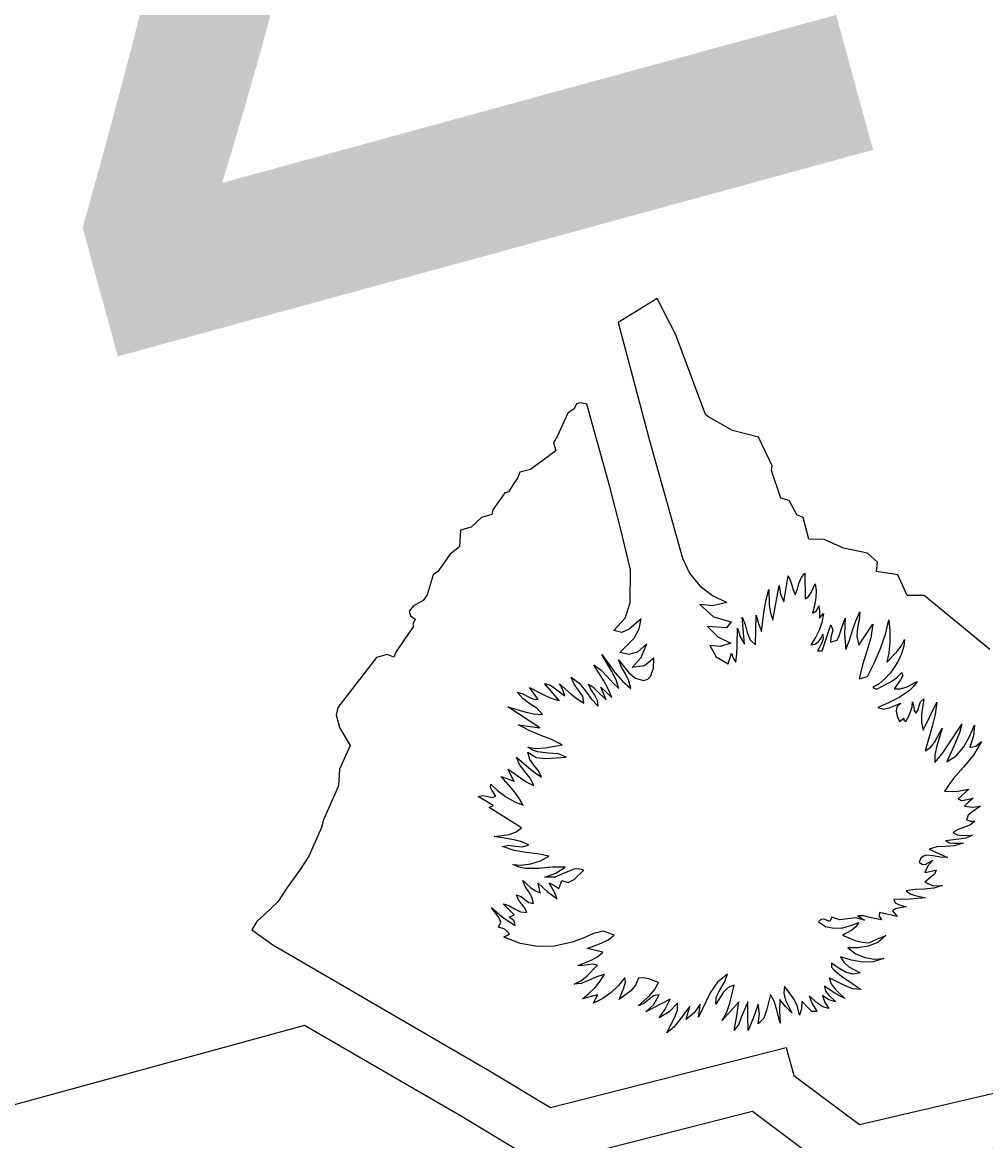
# Model space of a CAD drawing. Extents: x 2001876 to 2025694, y 804561 to 868938.
# Drawn here: x 2011377.05 to 2011394.11, y 826121.49 to 826141.28 of the extents above; entities that cross this region are included whole.
import ezdxf

# ---------------------------------------------------------------- set-up
doc = ezdxf.new("R2010")
doc.units = 0
doc.layers.add('TR SN EXTRUDED PANEL SIGNS- MOUNTED OVERHEAD', color=7, linetype='Continuous')

msp = doc.modelspace()

# ---------------------------------------------------------------- linework, layer by layer
at = {"layer": 'TR SN EXTRUDED PANEL SIGNS- MOUNTED OVERHEAD'}
for p, q in [((2011388.289, 826136.392), (2011387.603, 826135.967)), ((2011388.624, 826135.746), (2011388.289, 826136.392)), ((2011389.145, 826134.335), (2011388.624, 826135.746)), ((2011386.863, 826134.527), (2011386.821, 826134.435)), ((2011386.926, 826134.545), (2011386.863, 826134.527)), ((2011387.046, 826134.521), (2011386.926, 826134.545)), ((2011386.707, 826134.363), (2011386.521, 826133.946)), ((2011386.821, 826134.435), (2011386.707, 826134.363)), ((2011389.185, 826134.303), (2011389.145, 826134.335)), ((2011389.622, 826134.051), (2011389.185, 826134.303)), ((2011390.084, 826133.935), (2011389.622, 826134.051)), ((2011386.521, 826133.946), (2011386.453, 826133.84)), ((2011390.326, 826133.426), (2011390.084, 826133.935)), ((2011386.494, 826133.691), (2011386.049, 826133.365)), ((2011386.453, 826133.84), (2011386.494, 826133.691)), ((2011385.862, 826133.314), (2011385.823, 826133.223)), ((2011386.049, 826133.365), (2011385.862, 826133.314)), ((2011390.317, 826133.343), (2011390.326, 826133.426)), ((2011390.482, 826132.855), (2011390.317, 826133.343)), ((2011385.751, 826133.115), (2011385.656, 826132.967)), ((2011385.823, 826133.223), (2011385.751, 826133.115)), ((2011385.592, 826132.95), (2011385.38, 826132.649)), ((2011385.656, 826132.967), (2011385.592, 826132.95)), ((2011390.625, 826132.815), (2011390.482, 826132.855)), ((2011390.763, 826132.563), (2011390.625, 826132.815)), ((2011385.182, 826132.516), (2011384.997, 826132.341)), ((2011385.366, 826132.566), (2011385.182, 826132.516)), ((2011385.38, 826132.649), (2011385.366, 826132.566)), ((2011390.874, 826132.513), (2011390.763, 826132.563)), ((2011390.978, 826132.132), (2011390.874, 826132.513)), ((2011384.81, 826132.289), (2011384.789, 826131.993)), ((2011384.997, 826132.341), (2011384.81, 826132.289)), ((2011391.245, 826132.123), (2011390.978, 826132.132)), ((2011391.588, 826131.97), (2011391.245, 826132.123)), ((2011384.625, 826131.867), (2011384.408, 826131.561)), ((2011384.789, 826131.993), (2011384.625, 826131.867)), ((2011392.013, 826131.883), (2011391.588, 826131.97)), ((2011392.189, 826131.725), (2011392.013, 826131.883)), ((2011392.171, 826131.556), (2011392.189, 826131.725)), ((2011384.326, 826131.502), (2011384.222, 826131.144)), ((2011384.408, 826131.561), (2011384.326, 826131.502)), ((2011390.902, 826131.527), (2011390.912, 826131.075)), ((2011392.55, 826131.498), (2011392.171, 826131.556)), ((2011392.718, 826131.131), (2011392.55, 826131.498)), ((2011390.338, 826130.695), (2011390.453, 826131.312)), ((2011384.222, 826131.144), (2011384.15, 826131.045)), ((2011393.017, 826131.133), (2011392.718, 826131.131)), ((2011394.179, 826130.178), (2011393.017, 826131.133)), ((2011383.975, 826130.953), (2011383.902, 826130.854)), ((2011384.15, 826131.045), (2011383.975, 826130.953)), ((2011383.902, 826130.854), (2011383.924, 826130.775)), ((2011383.924, 826130.775), (2011384.008, 826130.716)), ((2011384.008, 826130.716), (2011383.965, 826130.625)), ((2011390.029, 826130.261), (2011390.044, 826130.785)), ((2011391.165, 826130.731), (2011391.234, 826130.815)), ((2011383.976, 826130.587), (2011383.833, 826130.382)), ((2011383.965, 826130.625), (2011383.976, 826130.587)), ((2011391.209, 826130.157), (2011391.368, 826130.614)), ((2011391.861, 826130.256), (2011392.109, 826130.626)), ((2011383.833, 826130.382), (2011383.666, 826130.133)), ((2011383.512, 826130.091), (2011383.323, 826130.039)), ((2011383.628, 826130.041), (2011383.512, 826130.091)), ((2011383.666, 826130.133), (2011383.628, 826130.041)), ((2011389.548, 826129.926), (2011389.608, 826130.113)), ((2011383.323, 826130.039), (2011382.637, 826129.153)), ((2011388.226, 826129.848), (2011388.23, 826130.027)), ((2011391.866, 826129.659), (2011392.013, 826129.699)), ((2011386.553, 826129.278), (2011386.299, 826129.578)), ((2011387.385, 826129.289), (2011387.291, 826129.513)), ((2011392.111, 826129.508), (2011392.173, 826129.473)), ((2011382.637, 826129.153), (2011382.606, 826129.024)), ((2011386.212, 826128.791), (2011385.649, 826129.164)), ((2011393.002, 826128.752), (2011393.243, 826129.245)), ((2011382.606, 826129.024), (2011382.669, 826128.797)), ((2011392.579, 826128.906), (2011392.656, 826128.96)), ((2011382.669, 826128.797), (2011382.854, 826128.477)), ((2011382.854, 826128.477), (2011382.67, 826128.058)), ((2011382.67, 826128.058), (2011382.649, 826127.767)), ((2011385.532, 826127.928), (2011385.757, 826127.85)), ((2011382.649, 826127.767), (2011382.381, 826127.162)), ((2011385.389, 826127.414), (2011385.121, 826127.578)), ((2011393.807, 826127.708), (2011393.619, 826127.532)), ((2011385.319, 826127.382), (2011385.389, 826127.414)), ((2011385.892, 826127.019), (2011385.319, 826127.382)), ((2011382.381, 826127.162), (2011382.351, 826127.028)), ((2011382.351, 826127.028), (2011382.123, 826126.518)), ((2011393.103, 826126.647), (2011393.428, 826126.498)), ((2011382.123, 826126.518), (2011381.958, 826126.266)), ((2011381.958, 826126.266), (2011381.741, 826125.963)), ((2011393.027, 826126.231), (2011393.232, 826126.274)), ((2011381.741, 826125.963), (2011381.577, 826125.713)), ((2011386.548, 826125.948), (2011386.601, 826126.087)), ((2011381.577, 826125.713), (2011381.339, 826125.485)), ((2011385.76, 826125.482), (2011385.562, 826125.678)), ((2011392.454, 826125.555), (2011392.542, 826125.454)), ((2011381.205, 826125.366), (2011381.113, 826125.217)), ((2011381.339, 826125.485), (2011381.205, 826125.366)), ((2011391.38, 826125.44), (2011391.348, 826125.365)), ((2011391.735, 826125.299), (2011391.86, 826125.346)), ((2011381.113, 826125.217), (2011381.485, 826124.949)), ((2011381.485, 826124.949), (2011385.323, 826122.722)), ((2011387.33, 826124.819), (2011387.054, 826124.889)), ((2011391.554, 826124.395), (2011391.901, 826124.16)), ((2011387.232, 826124.068), (2011386.969, 826123.996)), ((2011388.518, 826123.991), (2011388.093, 826123.764)), ((2011386.402, 826122.074), (2011390.577, 826123.135)), ((2011390.577, 826123.135), (2011390.712, 826122.64)), ((2011391.871, 826121.77), (2011397.136, 826123.004)), ((2011385.323, 826122.722), (2011386.402, 826122.074)), ((2011390.712, 826122.64), (2011391.871, 826121.77))]:
    msp.add_line(p, q, dxfattribs=at)
for points in [[(2011387.603, 826135.967), (2011388.157, 826133.874), (2011388.741, 826131.792), (2011388.864, 826131.53), (2011389.046, 826131.307), (2011389.271, 826131.131), (2011389.522, 826131.012), (2011389.279, 826130.952), (2011389.045, 826130.973), (2011389.29, 826130.754), (2011389.603, 826130.665), (2011389.518, 826130.563), (2011389.184, 826130.583), (2011389.362, 826130.401), (2011389.593, 826130.288), (2011389.41, 826130.233), (2011389.224, 826130.246), (2011389.334, 826130.05), (2011389.548, 826129.926)], [(2011423.359, 826134.829), (2011423.358, 826134.83), (2011398.338, 826127.977), (2011398.436, 826127.818), (2011399.338, 826127.854), (2011399.669, 826127.457), (2011400.076, 826127.41), (2011400.62, 826127.162), (2011401.123, 826126.223), (2011400.193, 826124.112), (2011397.98, 826122.561), (2011397.812, 826122.187), (2011391.655, 826120.743), (2011389.979, 826122.002), (2011386.252, 826121.054), (2011384.84, 826121.904), (2011382.049, 826123.525), (2011355.587, 826116.291)], [(2011388.23, 826130.027), (2011388.064, 826129.887), (2011387.849, 826129.857), (2011388.007, 826130.039), (2011388.109, 826130.276), (2011387.945, 826130.133), (2011387.789, 826130.087), (2011387.63, 826130.125), (2011387.882, 826130.38), (2011387.972, 826130.546), (2011388.007, 826130.722), (2011387.797, 826130.535), (2011387.668, 826130.478), (2011387.525, 826130.512), (2011387.724, 826130.733), (2011387.812, 826131.004), (2011387.817, 826131.585), (2011387.642, 826132.324), (2011387.453, 826133.059), (2011387.046, 826134.521)], [(2011390.453, 826131.312), (2011390.476, 826131.158), (2011390.533, 826131.019), (2011390.611, 826131.48), (2011390.647, 826131.402), (2011390.673, 826131.316), (2011390.698, 826131.231), (2011390.733, 826131.152), (2011390.773, 826131.244), (2011390.801, 826131.347), (2011390.837, 826131.446), (2011390.902, 826131.527)], [(2011390.912, 826131.075), (2011390.97, 826131.117), (2011391.017, 826131.185), (2011391.09, 826131.342), (2011391.105, 826131.223), (2011391.098, 826131.091), (2011391.074, 826130.954), (2011391.042, 826130.822), (2011391.114, 826130.864), (2011391.151, 826130.95), (2011391.162, 826130.844), (2011391.165, 826130.731)], [(2011390.044, 826130.785), (2011390.084, 826130.636), (2011390.137, 826130.496), (2011390.185, 826130.868), (2011390.221, 826131.057), (2011390.268, 826131.242), (2011390.276, 826130.966), (2011390.297, 826130.828), (2011390.338, 826130.695)], [(2011389.608, 826130.113), (2011389.636, 826130.022), (2011389.686, 826129.951), (2011389.701, 826130.102), (2011389.704, 826130.253), (2011389.712, 826130.557), (2011389.759, 826130.402), (2011389.835, 826130.275), (2011389.797, 826130.751), (2011389.85, 826130.619), (2011389.886, 826130.477), (2011389.936, 826130.35), (2011390.029, 826130.261)], [(2011391.234, 826130.815), (2011391.213, 826130.671), (2011391.164, 826130.529), (2011391.094, 826130.392), (2011391.01, 826130.26), (2011391.084, 826130.27), (2011391.145, 826130.314), (2011391.192, 826130.378), (2011391.222, 826130.45), (2011391.231, 826130.368), (2011391.206, 826130.293), (2011391.131, 826130.155), (2011391.209, 826130.157)], [(2011391.368, 826130.614), (2011391.399, 826130.52), (2011391.365, 826130.394), (2011391.361, 826130.309), (2011391.475, 826130.341), (2011391.52, 826130.432), (2011391.55, 826130.531), (2011391.62, 826130.73), (2011391.606, 826130.452), (2011391.631, 826130.18), (2011391.695, 826130.344), (2011391.751, 826130.514), (2011391.809, 826130.685), (2011391.877, 826130.846), (2011391.864, 826130.709), (2011391.837, 826130.56), (2011391.825, 826130.406), (2011391.861, 826130.256)], [(2011392.013, 826129.699), (2011392.137, 826129.947), (2011392.245, 826130.196), (2011392.331, 826130.447), (2011392.39, 826130.703), (2011392.408, 826130.507), (2011392.408, 826130.306), (2011392.39, 826130.116), (2011392.359, 826129.951), (2011392.532, 826130.136), (2011392.609, 826130.238), (2011392.671, 826130.352), (2011392.655, 826130.237), (2011392.62, 826130.117), (2011392.567, 826129.994), (2011392.497, 826129.874), (2011392.415, 826129.759), (2011392.322, 826129.658), (2011392.219, 826129.573), (2011392.111, 826129.508)], [(2011392.109, 826130.626), (2011392.072, 826130.386), (2011392.004, 826130.147), (2011391.926, 826129.905), (2011391.866, 826129.659)], [(2011387.291, 826129.513), (2011387.486, 826129.33), (2011387.424, 826129.48), (2011387.345, 826129.623), (2011387.17, 826129.908), (2011387.298, 826129.814), (2011387.403, 826129.702), (2011387.503, 826129.588), (2011387.614, 826129.489), (2011387.566, 826129.64), (2011387.487, 826129.79), (2011387.311, 826130.091), (2011387.549, 826129.767), (2011387.677, 826129.617), (2011387.824, 826129.488), (2011387.792, 826129.623), (2011387.73, 826129.746), (2011387.66, 826129.866), (2011387.607, 826129.994), (2011387.793, 826129.76), (2011387.907, 826129.668), (2011388.05, 826129.628), (2011388.124, 826129.654), (2011388.176, 826129.709), (2011388.226, 826129.848)], [(2011392.173, 826129.473), (2011392.417, 826129.598), (2011392.527, 826129.678), (2011392.624, 826129.773), (2011392.637, 826129.716), (2011392.599, 826129.639), (2011392.488, 826129.48), (2011392.593, 826129.481), (2011392.698, 826129.51), (2011392.893, 826129.61), (2011392.827, 826129.524), (2011392.75, 826129.449), (2011392.575, 826129.326), (2011392.384, 826129.232), (2011392.196, 826129.15), (2011392.298, 826129.119), (2011392.398, 826129.144), (2011392.603, 826129.229), (2011392.535, 826129.164), (2011392.519, 826129.084), (2011392.539, 826128.995), (2011392.579, 826128.906)], [(2011385.649, 826129.164), (2011385.951, 826129.077), (2011386.104, 826129.04), (2011386.259, 826129.027), (2011386.167, 826129.132), (2011386.038, 826129.219), (2011385.91, 826129.31), (2011385.814, 826129.425), (2011385.91, 826129.394), (2011385.999, 826129.345), (2011386.089, 826129.304), (2011386.187, 826129.291), (2011386.116, 826129.396), (2011386.03, 826129.504), (2011386.296, 826129.371), (2011386.426, 826129.312), (2011386.553, 826129.278)], [(2011386.299, 826129.578), (2011386.401, 826129.544), (2011386.488, 826129.481), (2011386.655, 826129.36), (2011386.618, 826129.463), (2011386.564, 826129.571), (2011386.766, 826129.386), (2011386.874, 826129.303), (2011386.994, 826129.228), (2011386.972, 826129.352), (2011386.901, 826129.457), (2011386.821, 826129.564), (2011386.769, 826129.687), (2011386.911, 826129.581), (2011387.02, 826129.445), (2011387.124, 826129.302), (2011387.246, 826129.172), (2011387.237, 826129.277), (2011387.186, 826129.371), (2011387.12, 826129.463), (2011387.073, 826129.566), (2011387.153, 826129.518), (2011387.23, 826129.442), (2011387.385, 826129.289)], [(2011392.656, 826128.96), (2011392.655, 826128.927), (2011392.691, 826128.904), (2011392.741, 826128.988), (2011392.777, 826129.076), (2011392.802, 826129.164), (2011392.813, 826129.252), (2011392.832, 826129.159), (2011392.839, 826129.1), (2011392.868, 826129.05), (2011392.913, 826129.11), (2011392.93, 826129.183), (2011392.95, 826129.254), (2011393.01, 826129.306), (2011392.968, 826129.029), (2011392.97, 826128.888), (2011393.002, 826128.752)], [(2011393.243, 826129.245), (2011393.212, 826129.028), (2011393.157, 826128.813), (2011393.036, 826128.386), (2011393.138, 826128.447), (2011393.209, 826128.546), (2011393.336, 826128.783), (2011393.244, 826128.471), (2011393.208, 826128.316), (2011393.206, 826128.175), (2011393.337, 826128.333), (2011393.452, 826128.509), (2011393.685, 826128.859), (2011393.645, 826128.701), (2011393.571, 826128.534), (2011393.42, 826128.188), (2011393.584, 826128.294), (2011393.719, 826128.456), (2011393.827, 826128.647), (2011393.906, 826128.841), (2011393.892, 826128.652), (2011393.824, 826128.444), (2011393.933, 826128.468), (2011394.032, 826128.547), (2011393.889, 826128.308), (2011393.711, 826128.095), (2011393.531, 826127.89), (2011393.377, 826127.67), (2011393.585, 826127.663), (2011393.807, 826127.708)], [(2011385.757, 826127.85), (2011385.704, 826127.942), (2011385.654, 826128.059), (2011385.872, 826127.904), (2011385.984, 826127.827), (2011386.109, 826127.769), (2011386.042, 826127.899), (2011385.947, 826128.02), (2011385.856, 826128.141), (2011385.801, 826128.27), (2011386.019, 826128.083), (2011386.129, 826127.994), (2011386.245, 826127.918), (2011386.189, 826128.032), (2011386.11, 826128.129), (2011386.038, 826128.231), (2011386, 826128.358), (2011386.146, 826128.269), (2011386.319, 826128.246), (2011386.681, 826128.274), (2011386.543, 826128.331), (2011386.362, 826128.343), (2011386.171, 826128.364), (2011386.081, 826128.395), (2011386.002, 826128.45), (2011386.152, 826128.428), (2011386.307, 826128.436), (2011386.609, 826128.491), (2011386.419, 826128.585), (2011386.22, 826128.663), (2011386.022, 826128.743), (2011385.834, 826128.845), (2011386.212, 826128.791)], [(2011385.121, 826127.578), (2011385.207, 826127.595), (2011385.292, 826127.576), (2011385.369, 826127.559), (2011385.436, 826127.585), (2011385.371, 826127.685), (2011385.342, 826127.735), (2011385.344, 826127.796), (2011385.467, 826127.683), (2011385.607, 826127.578), (2011385.76, 826127.488), (2011385.92, 826127.422), (2011385.844, 826127.553), (2011385.745, 826127.68), (2011385.532, 826127.928)], [(2011393.619, 826127.532), (2011393.681, 826127.507), (2011393.748, 826127.518), (2011393.885, 826127.545), (2011393.803, 826127.478), (2011393.733, 826127.405), (2011393.872, 826127.387), (2011394.017, 826127.404), (2011393.864, 826127.299), (2011393.796, 826127.244), (2011393.766, 826127.163), (2011393.836, 826127.138), (2011393.917, 826127.139), (2011393.838, 826127.074), (2011393.732, 826127.033), (2011393.621, 826126.995), (2011393.524, 826126.94), (2011393.603, 826126.898), (2011393.691, 826126.888), (2011393.873, 826126.891), (2011393.756, 826126.84), (2011393.63, 826126.823), (2011393.393, 826126.792), (2011393.463, 826126.759), (2011393.541, 826126.75), (2011393.707, 826126.753), (2011393.557, 826126.704), (2011393.397, 826126.693), (2011393.243, 826126.685), (2011393.103, 826126.647)], [(2011386.601, 826126.087), (2011386.716, 826126.056), (2011386.82, 826126.105), (2011386.992, 826126.273), (2011386.9, 826126.298), (2011386.813, 826126.29), (2011386.646, 826126.222), (2011386.481, 826126.148), (2011386.301, 826126.15), (2011386.499, 826126.217), (2011386.661, 826126.327), (2011386.428, 826126.326), (2011386.193, 826126.303), (2011385.96, 826126.302), (2011385.846, 826126.325), (2011385.734, 826126.37), (2011385.883, 826126.361), (2011386.054, 826126.383), (2011386.225, 826126.435), (2011386.372, 826126.518), (2011386.17, 826126.56), (2011385.964, 826126.584), (2011385.758, 826126.618), (2011385.555, 826126.689), (2011385.663, 826126.715), (2011385.782, 826126.697), (2011385.904, 826126.683), (2011386.021, 826126.718), (2011385.875, 826126.779), (2011385.721, 826126.814), (2011385.407, 826126.867), (2011385.673, 826126.905), (2011385.794, 826126.951), (2011385.892, 826127.019)], [(2011393.428, 826126.498), (2011393.302, 826126.502), (2011393.175, 826126.528), (2011393.058, 826126.535), (2011393.004, 826126.519), (2011392.958, 826126.483), (2011392.93, 826126.416), (2011392.99, 826126.37), (2011393.047, 826126.381), (2011393.171, 826126.448), (2011393.082, 826126.347), (2011393.027, 826126.231)], [(2011393.232, 826126.274), (2011393.198, 826126.201), (2011393.141, 826126.154), (2011393.027, 826126.061), (2011393.178, 826125.994), (2011393.339, 826126.001), (2011393.188, 826125.955), (2011393.024, 826125.939), (2011392.859, 826125.931), (2011392.701, 826125.906), (2011392.772, 826125.852), (2011392.857, 826125.823), (2011393.038, 826125.78), (2011392.773, 826125.761), (2011392.48, 826125.753), (2011392.503, 826125.692), (2011392.561, 826125.663), (2011392.7, 826125.622), (2011392.585, 826125.604), (2011392.509, 826125.589), (2011392.454, 826125.555)], [(2011385.562, 826125.678), (2011385.664, 826125.645), (2011385.765, 826125.587), (2011385.87, 826125.535), (2011385.985, 826125.524), (2011385.951, 826125.605), (2011385.892, 826125.674), (2011385.834, 826125.748), (2011385.801, 826125.836), (2011385.884, 826125.806), (2011385.95, 826125.753), (2011386.016, 826125.702), (2011386.1, 826125.681), (2011386.074, 826125.792), (2011386.019, 826125.889), (2011385.956, 826125.983), (2011385.91, 826126.089), (2011386.048, 826125.968), (2011386.127, 826125.91), (2011386.219, 826125.871), (2011386.186, 826126.04), (2011386.343, 826125.897), (2011386.518, 826125.768), (2011386.464, 826125.909), (2011386.376, 826126.046), (2011386.462, 826126.006), (2011386.548, 826125.948)], [(2011387.054, 826124.889), (2011387.297, 826124.98), (2011387.424, 826125.042), (2011387.529, 826125.124), (2011387.342, 826125.191), (2011387.161, 826125.152), (2011386.98, 826125.068), (2011386.787, 826125), (2011386.474, 826124.93), (2011386.169, 826124.922), (2011385.871, 826124.974), (2011385.578, 826125.084), (2011385.675, 826125.143), (2011385.595, 826125.226), (2011385.484, 826125.262), (2011385.524, 826125.35), (2011385.485, 826125.435), (2011385.356, 826125.609), (2011385.553, 826125.441), (2011385.778, 826125.296), (2011385.757, 826125.376), (2011385.673, 826125.438), (2011385.76, 826125.482)], [(2011391.348, 826125.365), (2011391.24, 826125.403), (2011391.187, 826125.4), (2011391.146, 826125.356), (2011391.269, 826125.277), (2011391.416, 826125.245), (2011391.575, 826125.254), (2011391.735, 826125.299)], [(2011391.86, 826125.346), (2011391.809, 826125.268), (2011391.737, 826125.213), (2011391.571, 826125.123), (2011391.797, 826125.026), (2011391.917, 826124.997), (2011392.036, 826124.987), (2011392.19, 826125.06), (2011392.338, 826125.116), (2011392.196, 826124.994), (2011392.024, 826124.926), (2011391.841, 826124.899), (2011391.667, 826124.9), (2011391.806, 826124.792), (2011391.965, 826124.725), (2011392.132, 826124.699), (2011392.304, 826124.711), (2011392.117, 826124.648), (2011391.923, 826124.644), (2011391.729, 826124.68), (2011391.539, 826124.738), (2011391.598, 826124.642), (2011391.683, 826124.562), (2011391.887, 826124.453), (2011391.76, 826124.433), (2011391.625, 826124.469), (2011391.492, 826124.543), (2011391.378, 826124.629), (2011391.379, 826124.557), (2011391.426, 826124.502), (2011391.554, 826124.395)], [(2011392.542, 826125.454), (2011392.226, 826125.525), (2011392.221, 826125.46), (2011392.262, 826125.391), (2011392.047, 826125.437), (2011391.944, 826125.465), (2011391.846, 826125.467), (2011391.96, 826125.387), (2011391.81, 826125.428), (2011391.666, 826125.41), (2011391.525, 826125.393), (2011391.38, 826125.44)], [(2011386.969, 826123.996), (2011387.081, 826124.087), (2011387.187, 826124.191), (2011387.28, 826124.306), (2011387.357, 826124.432), (2011387.222, 826124.387), (2011387.084, 826124.323), (2011386.948, 826124.269), (2011386.819, 826124.252), (2011386.94, 826124.316), (2011387.046, 826124.398), (2011387.236, 826124.589), (2011387.154, 826124.608), (2011387.065, 826124.599), (2011386.974, 826124.585), (2011386.887, 826124.586), (2011387.124, 826124.679), (2011387.233, 826124.741), (2011387.33, 826124.819)], [(2011388.093, 826123.764), (2011388.229, 826123.893), (2011388.326, 826124.065), (2011388.226, 826124.048), (2011388.141, 826123.986), (2011388.056, 826123.914), (2011387.952, 826123.871), (2011388.154, 826124.05), (2011388.246, 826124.156), (2011388.312, 826124.284), (2011388.141, 826124.348), (2011388.053, 826124.369), (2011387.963, 826124.36), (2011387.906, 826124.235), (2011387.825, 826124.134), (2011387.618, 826123.983), (2011387.699, 826124.189), (2011387.728, 826124.288), (2011387.721, 826124.374), (2011387.607, 826124.23), (2011387.475, 826124.106), (2011387.327, 826124.001), (2011387.162, 826123.918), (2011387.232, 826124.068)], [(2011390.299, 826124.071), (2011390.224, 826123.791), (2011390.178, 826123.655), (2011390.08, 826123.551), (2011390.1, 826123.728), (2011390.077, 826123.899), (2011389.999, 826123.665), (2011389.9, 826123.436), (2011389.898, 826123.683), (2011389.893, 826123.941), (2011389.785, 826123.68), (2011389.734, 826123.547), (2011389.651, 826123.433), (2011389.703, 826123.696), (2011389.735, 826123.943), (2011389.443, 826123.613), (2011389.525, 826123.76), (2011389.578, 826123.916), (2011389.655, 826124.237), (2011389.547, 826124.198), (2011389.467, 826124.111), (2011389.332, 826123.899), (2011389.338, 826124.025), (2011389.405, 826124.158), (2011389.485, 826124.293), (2011389.537, 826124.429), (2011389.361, 826124.293), (2011389.228, 826124.099), (2011389.021, 826123.669), (2011389.042, 826123.792), (2011389.049, 826123.9), (2011388.943, 826123.745), (2011388.807, 826123.631), (2011388.868, 826123.864), (2011388.678, 826123.611), (2011388.582, 826123.488), (2011388.463, 826123.392), (2011388.599, 826123.66), (2011388.651, 826123.793), (2011388.65, 826123.916), (2011388.503, 826123.766), (2011388.326, 826123.657), (2011388.432, 826123.814), (2011388.518, 826123.991)], [(2011391.901, 826124.16), (2011391.757, 826124.17), (2011391.617, 826124.227), (2011391.338, 826124.368), (2011391.371, 826124.259), (2011391.443, 826124.169), (2011391.615, 826124.003), (2011391.442, 826124.091), (2011391.252, 826124.22), (2011391.268, 826124.131), (2011391.324, 826124.064), (2011391.455, 826123.94), (2011391.33, 826123.975), (2011391.219, 826124.052), (2011391.257, 826123.93), (2011391.327, 826123.826), (2011391.221, 826123.851), (2011391.137, 826123.914), (2011390.984, 826124.047), (2011391.033, 826123.906), (2011391.126, 826123.771), (2011391.031, 826123.774), (2011390.97, 826123.832), (2011390.851, 826123.952), (2011390.848, 826123.816), (2011390.808, 826123.704), (2011390.774, 826123.857), (2011390.713, 826123.993), (2011390.543, 826124.217), (2011390.533, 826124.093), (2011390.565, 826123.972), (2011390.672, 826123.745), (2011390.562, 826123.861), (2011390.462, 826123.984), (2011390.459, 826123.775), (2011390.47, 826123.565), (2011390.402, 826123.82), (2011390.36, 826123.953), (2011390.299, 826124.071)]]:
    msp.add_lwpolyline(points, dxfattribs=at)

# ---------------------------------------------------------------- texts
msp.add_text('7', height=22.8, rotation=195.2888, dxfattribs=at).set_placement((2011387.608, 826161.425))

doc.saveas('drawing.dxf')
